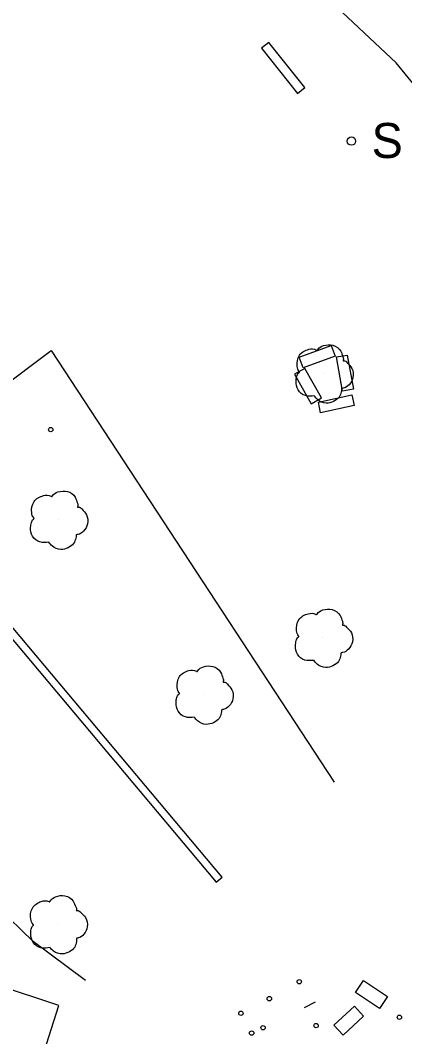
# Model space of a CAD drawing. Extents: x 368532 to 392481, y 10654822 to 10676899.
# Drawn here: x 371855.4 to 371921.3, y 10673073.1 to 10673247.1 of the extents above; entities that cross this region are included whole.
import ezdxf

# ---------------------------------------------------------------- set-up
doc = ezdxf.new("R2010")
doc.units = 0
for name, color, linetype in [('p_dtm slab', 7, 'Continuous'), ('p_road conc barrier', 7, 'Continuous'), ('p_road dirt road', 7, 'Continuous'), ('p_road guard fences', 7, 'Continuous'), ('p_structure pipe', 7, 'Continuous'), ('p_structure sign', 7, 'Continuous'), ('p_structure unidentified', 7, 'Continuous'), ('p_structure wall', 7, 'Continuous'), ('p_veg tree', 7, 'Continuous')]:
    doc.layers.add(name, color=color, linetype=linetype)

msp = doc.modelspace()

# ---------------------------------------------------------------- linework, layer by layer
at = {"layer": 'p_dtm slab'}
for p, q in [((371862.05, 10673078.37), (371834.68, 10673087.5)), ((371855.82, 10673058.92), (371862.05, 10673078.37))]:
    msp.add_line(p, q, dxfattribs=at)
at = {"layer": 'p_road conc barrier'}
for p, q in [((371898.04, 10673243.26), (371896.78, 10673242.26)), ((371896.78, 10673242.26), (371902.92, 10673234.53)), ((371904.18, 10673235.53), (371898.04, 10673243.26)), ((371902.92, 10673234.53), (371904.18, 10673235.53)), ((371903.25, 10673189.4), (371908.74, 10673191.39)), ((371908.74, 10673191.39), (371909.4, 10673189.56)), ((371903.92, 10673187.57), (371903.25, 10673189.4)), ((371909.4, 10673189.56), (371903.92, 10673187.57)), ((371909.64, 10673189.42), (371911.49, 10673189.75)), ((371910.69, 10673183.56), (371909.64, 10673189.42)), ((371911.49, 10673189.75), (371912.54, 10673183.89)), ((371904.19, 10673187.46), (371902.43, 10673186.46)), ((371902.43, 10673186.46), (371905.3, 10673181.41)), ((371907.06, 10673182.41), (371904.19, 10673187.46)), ((371905.3, 10673181.41), (371907.06, 10673182.41)), ((371906.52, 10673181.68), (371912.28, 10673182.92)), ((371912.54, 10673183.89), (371910.69, 10673183.56)), ((371912.28, 10673182.92), (371912.67, 10673181.11)), ((371906.91, 10673179.86), (371906.52, 10673181.68)), ((371912.67, 10673181.11), (371906.91, 10673179.86)), ((371912.9, 10673080.63), (371914.25, 10673082.65)), ((371914.25, 10673082.65), (371918.36, 10673079.91)), ((371917, 10673077.89), (371912.9, 10673080.63)), ((371918.36, 10673079.91), (371917, 10673077.89)), ((371909.19, 10673075.01), (371912.71, 10673078.27)), ((371912.71, 10673078.27), (371914.28, 10673076.57)), ((371914.28, 10673076.57), (371910.76, 10673073.31)), ((371910.76, 10673073.31), (371909.19, 10673075.01))]:
    msp.add_line(p, q, dxfattribs=at)
at = {"layer": 'p_road dirt road'}
for p, q in [((371919.89, 10673239.76), (371882.41, 10673274.87)), ((371946.98, 10673206.55), (371919.89, 10673239.76))]:
    msp.add_line(p, q, dxfattribs=at)
at = {"layer": 'p_road guard fences'}
for p, q in [((371817.23, 10673158.18), (371860.72, 10673190.51)), ((371860.72, 10673190.51), (371909.25, 10673116.6)), ((371857.66, 10673089.32), (371817.41, 10673128.14)), ((371866.61, 10673082.68), (371857.66, 10673089.32))]:
    msp.add_line(p, q, dxfattribs=at)
at = {"layer": 'p_structure pipe'}
msp.add_line((371904.15, 10673078.02), (371906.03, 10673078.99), dxfattribs=at)
at = {"layer": 'p_structure sign'}
msp.add_circle((371912.19, 10673226.38), 0.713, dxfattribs=at)
at = {"layer": 'p_structure unidentified'}
for centre in [(371860.64, 10673176.99), (371903.25, 10673082.46), (371898.12, 10673079.56), (371893.24, 10673077.06), (371920.41, 10673076.38), (371897.04, 10673074.58), (371906.14, 10673074.95), (371895.09, 10673073.67)]:
    msp.add_circle(centre, 0.375, dxfattribs=at)
at = {"layer": 'p_structure wall'}
for p, q in [((371837.98, 10673160.15), (371889.03, 10673099.52)), ((371890.05, 10673100.37), (371838.99, 10673161.01)), ((371889.03, 10673099.52), (371890.05, 10673100.37))]:
    msp.add_line(p, q, dxfattribs=at)
at = {"layer": 'p_veg tree'}
for p, q in [((371907.41, 10673186.61), (371907.41, 10673186.61)), ((371861.9, 10673161.56), (371861.9, 10673161.56)), ((371907.31, 10673141.34), (371907.31, 10673141.34)), ((371886.84, 10673131.61), (371886.84, 10673131.61)), ((371861.82, 10673092.26), (371861.82, 10673092.26))]:
    msp.add_line(p, q, dxfattribs=at)
for points in [[(371905.85, 10673182.75), (371904.3, 10673182.8), (371903.04, 10673183.8), (371902.7, 10673185.27), (371902.83, 10673186.11), (371903.19, 10673186.71), (371903.3, 10673186.82), (371903.24, 10673186.92), (371902.89, 10673187.81), (371903.28, 10673189.7), (371904.9, 10673190.73), (371906.19, 10673190.61), (371906.33, 10673190.56), (371906.41, 10673190.65), (371907.4, 10673191.36), (371909.01, 10673191.44), (371910.35, 10673190.44), (371910.74, 10673189.42), (371910.79, 10673188.87), (371910.77, 10673188.76), (371910.87, 10673188.76), (371911.46, 10673188.44), (371912.28, 10673187.46), (371912.46, 10673185.89), (371911.79, 10673184.67), (371910.82, 10673184.08), (371910.57, 10673184.02), (371910.51, 10673183.97), (371910.5, 10673183.91), (371910.43, 10673183.46), (371910.08, 10673182.56), (371909.12, 10673181.81), (371907.89, 10673181.52), (371906.4, 10673182.11), (371905.83, 10673182.75)], [(371860.34, 10673157.7), (371858.79, 10673157.75), (371857.53, 10673158.76), (371857.19, 10673160.22), (371857.33, 10673161.06), (371857.69, 10673161.67), (371857.79, 10673161.77), (371857.73, 10673161.87), (371857.38, 10673162.76), (371857.78, 10673164.65), (371859.39, 10673165.68), (371860.69, 10673165.56), (371860.82, 10673165.51), (371860.9, 10673165.61), (371861.89, 10673166.31), (371863.5, 10673166.4), (371864.84, 10673165.39), (371865.23, 10673164.38), (371865.28, 10673163.83), (371865.26, 10673163.71), (371865.36, 10673163.72), (371865.96, 10673163.4), (371866.77, 10673162.41), (371866.95, 10673160.85), (371866.29, 10673159.62), (371865.32, 10673159.03), (371865.06, 10673158.97), (371865.01, 10673158.93), (371865, 10673158.86), (371864.93, 10673158.41), (371864.57, 10673157.51), (371863.61, 10673156.76), (371862.38, 10673156.47), (371860.89, 10673157.06), (371860.32, 10673157.71)], [(371905.75, 10673137.48), (371904.2, 10673137.53), (371902.94, 10673138.54), (371902.6, 10673140), (371902.73, 10673140.85), (371903.09, 10673141.45), (371903.2, 10673141.56), (371903.14, 10673141.65), (371902.79, 10673142.54), (371903.18, 10673144.43), (371904.8, 10673145.46), (371906.09, 10673145.35), (371906.23, 10673145.3), (371906.31, 10673145.39), (371907.3, 10673146.1), (371908.91, 10673146.18), (371910.25, 10673145.17), (371910.64, 10673144.16), (371910.69, 10673143.61), (371910.67, 10673143.5), (371910.77, 10673143.5), (371911.36, 10673143.18), (371912.18, 10673142.19), (371912.36, 10673140.63), (371911.69, 10673139.41), (371910.72, 10673138.81), (371910.47, 10673138.76), (371910.41, 10673138.71), (371910.4, 10673138.65), (371910.33, 10673138.2), (371909.98, 10673137.29), (371909.02, 10673136.55), (371907.79, 10673136.26), (371906.3, 10673136.85), (371905.73, 10673137.49)], [(371885.28, 10673127.75), (371883.72, 10673127.79), (371882.47, 10673128.8), (371882.13, 10673130.27), (371882.26, 10673131.11), (371882.62, 10673131.71), (371882.73, 10673131.82), (371882.67, 10673131.91), (371882.32, 10673132.81), (371882.71, 10673134.7), (371884.32, 10673135.73), (371885.62, 10673135.61), (371885.76, 10673135.56), (371885.83, 10673135.65), (371886.83, 10673136.36), (371888.44, 10673136.44), (371889.77, 10673135.44), (371890.17, 10673134.42), (371890.21, 10673133.87), (371890.19, 10673133.76), (371890.3, 10673133.76), (371890.89, 10673133.44), (371891.7, 10673132.45), (371891.89, 10673130.89), (371891.22, 10673129.67), (371890.25, 10673129.08), (371889.99, 10673129.02), (371889.94, 10673128.97), (371889.93, 10673128.91), (371889.86, 10673128.46), (371889.5, 10673127.55), (371888.55, 10673126.81), (371887.32, 10673126.52), (371885.83, 10673127.11), (371885.26, 10673127.75)], [(371860.52, 10673088.3), (371858.97, 10673088.24), (371857.64, 10673089.16), (371857.21, 10673090.6), (371857.29, 10673091.45), (371857.61, 10673092.08), (371857.7, 10673092.19), (371857.64, 10673092.28), (371857.23, 10673093.15), (371857.5, 10673095.06), (371859.03, 10673096.2), (371860.34, 10673096.17), (371860.48, 10673096.13), (371860.55, 10673096.23), (371861.49, 10673097), (371863.09, 10673097.19), (371864.49, 10673096.27), (371864.95, 10673095.29), (371865.04, 10673094.74), (371865.02, 10673094.63), (371865.13, 10673094.64), (371865.74, 10673094.36), (371866.62, 10673093.43), (371866.91, 10673091.88), (371866.32, 10673090.62), (371865.39, 10673089.96), (371865.14, 10673089.89), (371865.09, 10673089.84), (371865.09, 10673089.77), (371865.05, 10673089.32), (371864.75, 10673088.39), (371863.85, 10673087.58), (371862.64, 10673087.21), (371861.11, 10673087.7), (371860.5, 10673088.31)]]:
    msp.add_spline(points, degree=3, dxfattribs=at)

# ---------------------------------------------------------------- texts
at = {"layer": 'p_structure sign'}
msp.add_text('S', height=6, dxfattribs=at).set_placement((371915.65, 10673223.48))

doc.saveas('drawing.dxf')
